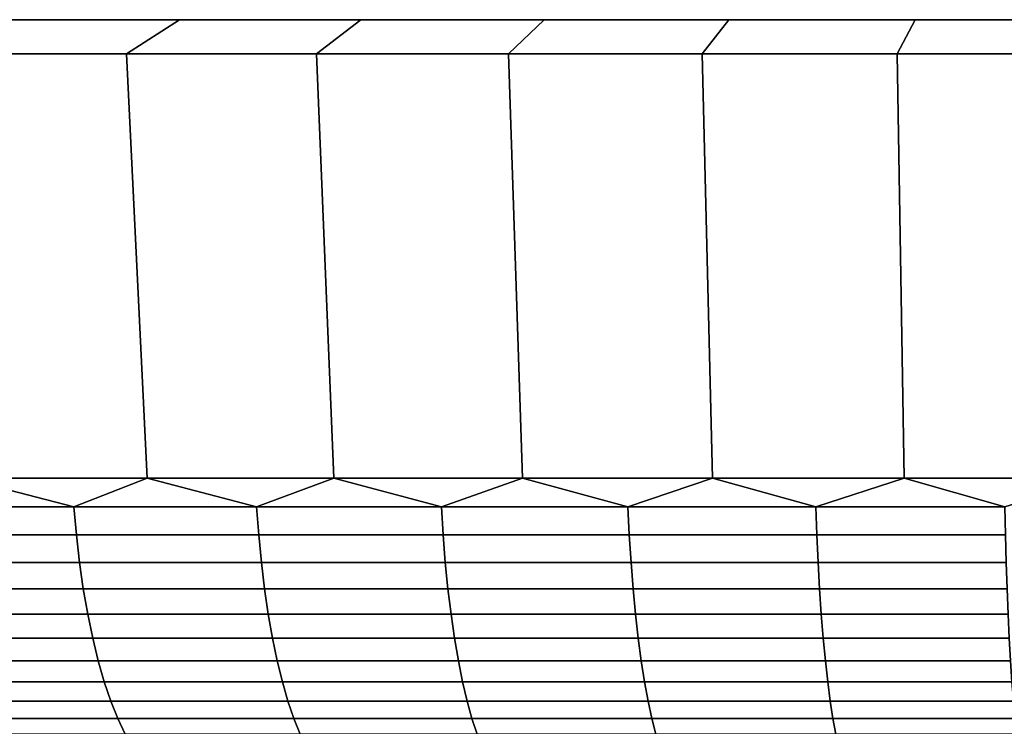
# Model space of a CAD drawing. Header units: metres. Extents: x -109 to 109, y -100 to 58.
# Tile 523 of 642: x -10 to -2, y 52 to 57. Entities that reach past the tile are written whole.
import ezdxf

# ---------------------------------------------------------------- set-up
doc = ezdxf.new("R2010")
doc.units = ezdxf.units.M
doc.layers.add('solid_21_062_100_XXX', color=7, linetype='CONTINUOUS')

msp = doc.modelspace()

# ---------------------------------------------------------------- linework, layer by layer
at = {"layer": 'solid_21_062_100_XXX'}
for points in [[(30.890423, 57.200001, 202.13475), (-30.989697, 57.200001, 203.564957), (-31.022789, 57.200001, 204.997437), (30.989697, 57.200001, 203.564957)], [(-30.989697, 57.200001, 206.429901), (31.022789, 57.200001, 204.997437), (30.989697, 57.200001, 203.564957), (-31.022789, 57.200001, 204.997437)], [(30.725304, 57.200001, 200.711502), (-30.890423, 57.200001, 202.13475), (-30.989697, 57.200001, 203.564957), (30.890423, 57.200001, 202.13475)], [(-30.890423, 57.200001, 207.860107), (30.989697, 57.200001, 206.429901), (31.022789, 57.200001, 204.997437), (-30.989697, 57.200001, 206.429901)], [(30.494612, 57.200001, 199.297256), (-30.725304, 57.200001, 200.711502), (-30.890423, 57.200001, 202.13475), (30.725304, 57.200001, 200.711502)], [(-30.725304, 57.200001, 209.283356), (30.890423, 57.200001, 207.860107), (30.989697, 57.200001, 206.429901), (-30.890423, 57.200001, 207.860107)], [(30.198706, 57.200001, 197.894516), (-30.494612, 57.200001, 199.297256), (-30.725304, 57.200001, 200.711502), (30.494612, 57.200001, 199.297256)], [(-30.494612, 57.200001, 210.697601), (30.725304, 57.200001, 209.283356), (30.890423, 57.200001, 207.860107), (-30.725304, 57.200001, 209.283356)], [(29.838539, 57.200001, 196.507721), (-30.198706, 57.200001, 197.894516), (-30.494612, 57.200001, 199.297256), (30.198706, 57.200001, 197.894516)], [(-30.198706, 57.200001, 212.100342), (30.494612, 57.200001, 210.697601), (30.725304, 57.200001, 209.283356), (-30.494612, 57.200001, 210.697601)], [(29.414648, 57.200001, 195.13884), (-29.838539, 57.200001, 196.507721), (-30.198706, 57.200001, 197.894516), (29.838539, 57.200001, 196.507721)], [(-29.838539, 57.200001, 213.487137), (30.198706, 57.200001, 212.100342), (30.494612, 57.200001, 210.697601), (-30.198706, 57.200001, 212.100342)], [(28.927803, 57.200001, 193.790482), (-29.414648, 57.200001, 195.13884), (-29.838539, 57.200001, 196.507721), (29.414648, 57.200001, 195.13884)], [(-29.414648, 57.200001, 214.856033), (29.838539, 57.200001, 213.487137), (30.198706, 57.200001, 212.100342), (-29.838539, 57.200001, 213.487137)], [(28.379484, 57.200001, 192.466736), (-28.927803, 57.200001, 193.790482), (-29.414648, 57.200001, 195.13884), (28.927803, 57.200001, 193.790482)], [(-28.927803, 57.200001, 216.204376), (29.414648, 57.200001, 214.856033), (29.838539, 57.200001, 213.487137), (-29.414648, 57.200001, 214.856033)], [(27.770525, 57.200001, 191.16951), (-28.379484, 57.200001, 192.466736), (-28.927803, 57.200001, 193.790482), (28.379484, 57.200001, 192.466736)], [(-28.379484, 57.200001, 217.528137), (28.927803, 57.200001, 216.204376), (29.414648, 57.200001, 214.856033), (-28.927803, 57.200001, 216.204376)], [(27.102072, 57.200001, 189.901367), (-27.770525, 57.200001, 191.16951), (-28.379484, 57.200001, 192.466736), (27.770525, 57.200001, 191.16951)], [(-27.770525, 57.200001, 218.825348), (28.379484, 57.200001, 217.528137), (28.927803, 57.200001, 216.204376), (-28.379484, 57.200001, 217.528137)], [(26.376146, 57.200001, 188.666092), (-27.102072, 57.200001, 189.901367), (-27.770525, 57.200001, 191.16951), (27.102072, 57.200001, 189.901367)], [(-27.102072, 57.200001, 220.093491), (27.770525, 57.200001, 218.825348), (28.379484, 57.200001, 217.528137), (-27.770525, 57.200001, 218.825348)], [(25.593798, 57.200001, 187.465439), (-26.376146, 57.200001, 188.666092), (-27.102072, 57.200001, 189.901367), (26.376146, 57.200001, 188.666092)], [(-26.376146, 57.200001, 221.328766), (27.102072, 57.200001, 220.093491), (27.770525, 57.200001, 218.825348), (-27.102072, 57.200001, 220.093491)], [(24.756523, 57.200001, 186.301758), (-25.593798, 57.200001, 187.465439), (-26.376146, 57.200001, 188.666092), (25.593798, 57.200001, 187.465439)], [(-25.593798, 57.200001, 222.529419), (26.376146, 57.200001, 221.328766), (27.102072, 57.200001, 220.093491), (-26.376146, 57.200001, 221.328766)], [(23.866983, 57.200001, 185.178741), (-24.756523, 57.200001, 186.301758), (-25.593798, 57.200001, 187.465439), (24.756523, 57.200001, 186.301758)], [(-24.756523, 57.200001, 223.6931), (25.593798, 57.200001, 222.529419), (26.376146, 57.200001, 221.328766), (-25.593798, 57.200001, 222.529419)], [(22.926212, 57.200001, 184.097626), (-23.866983, 57.200001, 185.178741), (-24.756523, 57.200001, 186.301758), (23.866983, 57.200001, 185.178741)], [(-23.866983, 57.200001, 224.816116), (24.756523, 57.200001, 223.6931), (25.593798, 57.200001, 222.529419), (-24.756523, 57.200001, 223.6931)], [(22.926212, 57.200001, 184.097626), (-22.926212, 57.200001, 184.097626), (-23.866983, 57.200001, 185.178741)], [(-22.926212, 57.200001, 225.897232), (23.866983, 57.200001, 224.816116), (24.756523, 57.200001, 223.6931), (-23.866983, 57.200001, 224.816116)], [(21.936186, 57.200001, 183.060776), (-21.936186, 57.200001, 183.060776), (-22.926212, 57.200001, 184.097626)], [(22.926212, 57.200001, 184.097626), (21.936186, 57.200001, 183.060776), (-22.926212, 57.200001, 184.097626)], [(-22.926212, 57.200001, 225.897232), (22.926212, 57.200001, 225.897232), (23.866983, 57.200001, 224.816116)], [(-22.926212, 57.200001, 225.897232), (-21.936186, 57.200001, 226.934082), (22.926212, 57.200001, 225.897232)], [(20.90008, 57.200001, 182.071457), (-20.90008, 57.200001, 182.071457), (-21.936186, 57.200001, 183.060776)], [(21.936186, 57.200001, 183.060776), (20.90008, 57.200001, 182.071457), (-21.936186, 57.200001, 183.060776)], [(-21.936186, 57.200001, 226.934082), (21.936186, 57.200001, 226.934082), (22.926212, 57.200001, 225.897232)], [(-21.936186, 57.200001, 226.934082), (-20.90008, 57.200001, 227.923401), (21.936186, 57.200001, 226.934082)], [(19.818922, 57.200001, 181.130646), (-19.818922, 57.200001, 181.130646), (-20.90008, 57.200001, 182.071457)], [(20.90008, 57.200001, 182.071457), (19.818922, 57.200001, 181.130646), (-20.90008, 57.200001, 182.071457)], [(-20.90008, 57.200001, 227.923401), (20.90008, 57.200001, 227.923401), (21.936186, 57.200001, 226.934082)], [(-20.90008, 57.200001, 227.923401), (-19.818922, 57.200001, 228.864212), (20.90008, 57.200001, 227.923401)], [(18.695164, 57.200001, 180.240524), (-18.695164, 57.200001, 180.240524), (-19.818922, 57.200001, 181.130646)], [(19.818922, 57.200001, 181.130646), (18.695164, 57.200001, 180.240524), (-19.818922, 57.200001, 181.130646)], [(-19.818922, 57.200001, 228.864212), (19.818922, 57.200001, 228.864212), (20.90008, 57.200001, 227.923401)], [(-19.818922, 57.200001, 228.864212), (-18.695164, 57.200001, 229.754333), (19.818922, 57.200001, 228.864212)], [(17.53229, 57.200001, 179.403824), (-17.53229, 57.200001, 179.403824), (-18.695164, 57.200001, 180.240524)], [(18.695164, 57.200001, 180.240524), (17.53229, 57.200001, 179.403824), (-18.695164, 57.200001, 180.240524)], [(-18.695164, 57.200001, 229.754333), (18.695164, 57.200001, 229.754333), (19.818922, 57.200001, 228.864212)], [(-18.695164, 57.200001, 229.754333), (-17.53229, 57.200001, 230.591034), (18.695164, 57.200001, 229.754333)], [(16.331501, 57.200001, 178.621399), (-16.331501, 57.200001, 178.621399), (-17.53229, 57.200001, 179.403824)], [(17.53229, 57.200001, 179.403824), (16.331501, 57.200001, 178.621399), (-17.53229, 57.200001, 179.403824)], [(-17.53229, 57.200001, 230.591034), (17.53229, 57.200001, 230.591034), (18.695164, 57.200001, 229.754333)], [(-17.53229, 57.200001, 230.591034), (-16.331501, 57.200001, 231.373474), (17.53229, 57.200001, 230.591034)], [(15.095596, 57.200001, 177.895096), (-15.095596, 57.200001, 177.895096), (-16.331501, 57.200001, 178.621399)], [(16.331501, 57.200001, 178.621399), (15.095596, 57.200001, 177.895096), (-16.331501, 57.200001, 178.621399)], [(-16.331501, 57.200001, 231.373474), (16.331501, 57.200001, 231.373474), (17.53229, 57.200001, 230.591034)], [(-16.331501, 57.200001, 231.373474), (-15.095596, 57.200001, 232.099762), (16.331501, 57.200001, 231.373474)], [(13.828218, 57.200001, 177.227051), (-13.828218, 57.200001, 177.227051), (-15.095596, 57.200001, 177.895096)], [(15.095596, 57.200001, 177.895096), (13.828218, 57.200001, 177.227051), (-15.095596, 57.200001, 177.895096)], [(-15.095596, 57.200001, 232.099762), (15.095596, 57.200001, 232.099762), (16.331501, 57.200001, 231.373474)], [(-15.095596, 57.200001, 232.099762), (-13.828218, 57.200001, 232.767807), (15.095596, 57.200001, 232.099762)], [(12.530817, 57.200001, 176.617996), (-12.530817, 57.200001, 176.617996), (-13.828218, 57.200001, 177.227051)], [(13.828218, 57.200001, 177.227051), (12.530817, 57.200001, 176.617996), (-13.828218, 57.200001, 177.227051)], [(-13.828218, 57.200001, 232.767807), (13.828218, 57.200001, 232.767807), (15.095596, 57.200001, 232.099762)], [(-13.828218, 57.200001, 232.767807), (-12.530817, 57.200001, 233.376862), (13.828218, 57.200001, 232.767807)], [(11.20649, 57.200001, 176.069458), (-11.20649, 57.200001, 176.069458), (-12.530817, 57.200001, 176.617996)], [(12.530817, 57.200001, 176.617996), (11.20649, 57.200001, 176.069458), (-12.530817, 57.200001, 176.617996)], [(-12.530817, 57.200001, 233.376862), (12.530817, 57.200001, 233.376862), (13.828218, 57.200001, 232.767807)], [(-12.530817, 57.200001, 233.376862), (-11.20649, 57.200001, 233.925415), (12.530817, 57.200001, 233.376862)], [(9.858953, 57.200001, 175.582901), (-9.858953, 57.200001, 175.582901), (-11.20649, 57.200001, 176.069458)], [(11.20649, 57.200001, 176.069458), (9.858953, 57.200001, 175.582901), (-11.20649, 57.200001, 176.069458)], [(-11.20649, 57.200001, 233.925415), (11.20649, 57.200001, 233.925415), (12.530817, 57.200001, 233.376862)], [(-11.20649, 57.200001, 233.925415), (-9.858953, 57.200001, 234.411957), (11.20649, 57.200001, 233.925415)], [(-8.894098, 56.939529, 173.738113), (-10.328162, 56.939529, 174.18219), (-9.858953, 57.200001, 175.582901), (-8.489802, 57.200001, 175.15892)], [(-10.328162, 56.939529, 235.812668), (-8.894098, 56.939529, 236.256744), (-8.489802, 57.200001, 234.835938), (-9.858953, 57.200001, 234.411957)], [(8.489802, 57.200001, 175.15892), (-8.489802, 57.200001, 175.15892), (-9.858953, 57.200001, 175.582901)], [(9.858953, 57.200001, 175.582901), (8.489802, 57.200001, 175.15892), (-9.858953, 57.200001, 175.582901)], [(-9.858953, 57.200001, 234.411957), (9.858953, 57.200001, 234.411957), (11.20649, 57.200001, 233.925415)], [(-9.858953, 57.200001, 234.411957), (-8.489802, 57.200001, 234.835938), (9.858953, 57.200001, 234.411957)], [(-7.44089, 56.939529, 173.360687), (-8.894098, 56.939529, 173.738113), (-8.489802, 57.200001, 175.15892), (-7.10241, 57.200001, 174.798599)], [(-8.894098, 56.939529, 236.256744), (-7.44089, 56.939529, 236.634171), (-7.10241, 57.200001, 235.196259), (-8.489802, 57.200001, 234.835938)], [(7.10241, 57.200001, 174.798599), (-7.10241, 57.200001, 174.798599), (-8.489802, 57.200001, 175.15892)], [(8.489802, 57.200001, 175.15892), (7.10241, 57.200001, 174.798599), (-8.489802, 57.200001, 175.15892)], [(-8.489802, 57.200001, 234.835938), (8.489802, 57.200001, 234.835938), (9.858953, 57.200001, 234.411957)], [(-8.489802, 57.200001, 234.835938), (-7.10241, 57.200001, 235.196259), (8.489802, 57.200001, 234.835938)], [(-5.97187, 56.939529, 173.050812), (-7.44089, 56.939529, 173.360687), (-7.10241, 57.200001, 174.798599), (-5.700662, 57.200001, 174.502914)], [(-7.44089, 56.939529, 236.634171), (-5.97187, 56.939529, 236.944061), (-5.700662, 57.200001, 235.491959), (-7.10241, 57.200001, 235.196259)], [(5.700662, 57.200001, 174.502914), (-5.700662, 57.200001, 174.502914), (-7.10241, 57.200001, 174.798599)], [(7.10241, 57.200001, 174.798599), (5.700662, 57.200001, 174.502914), (-7.10241, 57.200001, 174.798599)], [(-7.10241, 57.200001, 235.196259), (7.10241, 57.200001, 235.196259), (8.489802, 57.200001, 234.835938)], [(-7.10241, 57.200001, 235.196259), (-5.700662, 57.200001, 235.491959), (7.10241, 57.200001, 235.196259)], [(-4.490026, 56.939529, 172.809082), (-5.97187, 56.939529, 173.050812), (-5.700662, 57.200001, 174.502914), (-4.285993, 57.200001, 174.272141)], [(-5.97187, 56.939529, 236.944061), (-4.490026, 56.939529, 237.185776), (-4.285993, 57.200001, 235.722717), (-5.700662, 57.200001, 235.491959)], [(4.285993, 57.200001, 174.272141), (-4.285993, 57.200001, 174.272141), (-5.700662, 57.200001, 174.502914)], [(5.700662, 57.200001, 174.502914), (4.285993, 57.200001, 174.272141), (-5.700662, 57.200001, 174.502914)], [(-5.700662, 57.200001, 235.491959), (5.700662, 57.200001, 235.491959), (7.10241, 57.200001, 235.196259)], [(-5.700662, 57.200001, 235.491959), (-4.285993, 57.200001, 235.722717), (5.700662, 57.200001, 235.491959)], [(-2.998741, 56.939529, 172.636078), (-4.490026, 56.939529, 172.809082), (-4.285993, 57.200001, 174.272141), (-2.862101, 57.200001, 174.106949)], [(-4.490026, 56.939529, 237.185776), (-2.998741, 56.939529, 237.358795), (-2.862101, 57.200001, 235.887909), (-4.285993, 57.200001, 235.722717)], [(2.862101, 57.200001, 174.106949), (-2.862101, 57.200001, 174.106949), (-4.285993, 57.200001, 174.272141)], [(4.285993, 57.200001, 174.272141), (2.862101, 57.200001, 174.106949), (-4.285993, 57.200001, 174.272141)], [(-4.285993, 57.200001, 235.722717), (4.285993, 57.200001, 235.722717), (5.700662, 57.200001, 235.491959)], [(-4.285993, 57.200001, 235.722717), (-2.862101, 57.200001, 235.887909), (4.285993, 57.200001, 235.722717)], [(-1.500995, 56.939529, 172.532104), (-2.998741, 56.939529, 172.636078), (-2.862101, 57.200001, 174.106949), (-1.433042, 57.200001, 174.007767)], [(-2.998741, 56.939529, 237.358795), (-1.500995, 56.939529, 237.462753), (-1.433042, 57.200001, 235.987106), (-2.862101, 57.200001, 235.887909)], [(1.433042, 57.200001, 174.007767), (-1.433042, 57.200001, 174.007767), (-2.862101, 57.200001, 174.106949)], [(2.862101, 57.200001, 174.106949), (1.433042, 57.200001, 174.007767), (-2.862101, 57.200001, 174.106949)], [(-2.862101, 57.200001, 235.887909), (2.862101, 57.200001, 235.887909), (4.285993, 57.200001, 235.722717)], [(-2.862101, 57.200001, 235.887909), (-1.433042, 57.200001, 235.987106), (2.862101, 57.200001, 235.887909)], [(-8.894098, 56.939529, 236.256744), (-10.328162, 56.939529, 235.812668), (-10.146241, 53.69202, 235.269714), (-8.737334, 53.69202, 235.706009)], [(-10.328162, 56.939529, 174.18219), (-8.894098, 56.939529, 173.738113), (-8.737332, 53.69202, 174.288864), (-10.14624, 53.69202, 174.725143)], [(-7.44089, 56.939529, 236.634171), (-8.894098, 56.939529, 236.256744), (-8.737334, 53.69202, 235.706009), (-7.309782, 53.69202, 236.076752)], [(-8.894098, 56.939529, 173.738113), (-7.44089, 56.939529, 173.360687), (-7.309781, 53.69202, 173.918106), (-8.737332, 53.69202, 174.288864)], [(-5.97187, 56.939529, 236.944061), (-7.44089, 56.939529, 236.634171), (-7.309782, 53.69202, 236.076752), (-5.866632, 53.69202, 236.38118)], [(-7.44089, 56.939529, 173.360687), (-5.97187, 56.939529, 173.050812), (-5.866632, 53.69202, 173.613678), (-7.309781, 53.69202, 173.918106)], [(-4.490026, 56.939529, 237.185776), (-5.97187, 56.939529, 236.944061), (-5.866632, 53.69202, 236.38118), (-4.410966, 53.69202, 236.618637)], [(-5.97187, 56.939529, 173.050812), (-4.490026, 56.939529, 172.809082), (-4.410967, 53.69202, 173.376221), (-5.866632, 53.69202, 173.613678)], [(-2.998741, 56.939529, 237.358795), (-4.490026, 56.939529, 237.185776), (-4.410966, 53.69202, 236.618637), (-2.945888, 53.69202, 236.788605)], [(-4.490026, 56.939529, 172.809082), (-2.998741, 56.939529, 172.636078), (-2.945888, 53.69202, 173.206253), (-4.410967, 53.69202, 173.376221)], [(-1.500995, 56.939529, 237.462753), (-2.998741, 56.939529, 237.358795), (-2.945888, 53.69202, 236.788605), (-1.47452, 53.69202, 236.890747)], [(-2.998741, 56.939529, 172.636078), (-1.500995, 56.939529, 172.532104), (-1.474518, 53.69202, 173.104126), (-2.945888, 53.69202, 173.206253)], [(-9.297654, 53.474117, 235.491425), (-10.146241, 53.69202, 235.269714), (-10.675941, 53.474117, 235.036652)], [(-10.675941, 53.474117, 174.958206), (-10.14624, 53.69202, 174.725143), (-9.297654, 53.474117, 174.503433)], [(-9.297654, 53.474117, 235.491425), (-8.737334, 53.69202, 235.706009), (-10.146241, 53.69202, 235.269714)], [(-9.297654, 53.474117, 174.503433), (-10.14624, 53.69202, 174.725143), (-8.737332, 53.69202, 174.288864)], [(-7.900096, 53.474117, 235.883011), (-8.737334, 53.69202, 235.706009), (-9.297654, 53.474117, 235.491425)], [(-9.297654, 53.474117, 174.503433), (-8.737332, 53.69202, 174.288864), (-7.900096, 53.474117, 174.111862)], [(-7.900096, 53.474117, 235.883011), (-7.309782, 53.69202, 236.076752), (-8.737334, 53.69202, 235.706009)], [(-7.900096, 53.474117, 174.111862), (-8.737332, 53.69202, 174.288864), (-7.309781, 53.69202, 173.918106)], [(-6.486165, 53.474117, 236.210571), (-7.309782, 53.69202, 236.076752), (-7.900096, 53.474117, 235.883011)], [(-7.900096, 53.474117, 174.111862), (-7.309781, 53.69202, 173.918106), (-6.486165, 53.474117, 173.784286)], [(-6.486165, 53.474117, 236.210571), (-5.866632, 53.69202, 236.38118), (-7.309782, 53.69202, 236.076752)], [(-6.486165, 53.474117, 173.784286), (-7.309781, 53.69202, 173.918106), (-5.866632, 53.69202, 173.613678)], [(-5.058789, 53.474117, 236.473434), (-5.866632, 53.69202, 236.38118), (-6.486165, 53.474117, 236.210571)], [(-6.486165, 53.474117, 173.784286), (-5.866632, 53.69202, 173.613678), (-5.058789, 53.474117, 173.521423)], [(-5.058789, 53.474117, 236.473434), (-4.410966, 53.69202, 236.618637), (-5.866632, 53.69202, 236.38118)], [(-5.058789, 53.474117, 173.521423), (-5.866632, 53.69202, 173.613678), (-4.410967, 53.69202, 173.376221)], [(-3.620929, 53.474117, 236.671066), (-4.410966, 53.69202, 236.618637), (-5.058789, 53.474117, 236.473434)], [(-5.058789, 53.474117, 173.521423), (-4.410967, 53.69202, 173.376221), (-3.620929, 53.474117, 173.323792)], [(-3.620929, 53.474117, 173.323792), (-4.410967, 53.69202, 173.376221), (-2.945888, 53.69202, 173.206253)], [(-3.620929, 53.474117, 236.671066), (-2.945888, 53.69202, 236.788605), (-4.410966, 53.69202, 236.618637)], [(-2.175564, 53.474117, 236.803055), (-2.945888, 53.69202, 236.788605), (-3.620929, 53.474117, 236.671066)], [(-3.620929, 53.474117, 173.323792), (-2.945888, 53.69202, 173.206253), (-2.175564, 53.474117, 173.191818)], [(-2.175564, 53.474117, 236.803055), (-1.47452, 53.69202, 236.890747), (-2.945888, 53.69202, 236.788605)], [(-2.175564, 53.474117, 173.191818), (-2.945888, 53.69202, 173.206253), (-1.474518, 53.69202, 173.104126)], [(-9.297654, 53.474117, 235.491425), (-10.675941, 53.474117, 235.036652), (-10.653999, 53.258121, 234.974915), (-9.278545, 53.258121, 235.428757)], [(-10.675941, 53.474117, 174.958206), (-9.297654, 53.474117, 174.503433), (-9.278545, 53.258121, 174.566101), (-10.653999, 53.258121, 175.019943)], [(-7.900096, 53.474117, 235.883011), (-9.297654, 53.474117, 235.491425), (-9.278545, 53.258121, 235.428757), (-7.88386, 53.258121, 235.819534)], [(-9.297654, 53.474117, 174.503433), (-7.900096, 53.474117, 174.111862), (-7.88386, 53.258121, 174.175339), (-9.278545, 53.258121, 174.566101)], [(-6.486165, 53.474117, 236.210571), (-7.900096, 53.474117, 235.883011), (-7.88386, 53.258121, 235.819534), (-6.472834, 53.258121, 236.146423)], [(-7.900096, 53.474117, 174.111862), (-6.486165, 53.474117, 173.784286), (-6.472834, 53.258121, 173.84845), (-7.88386, 53.258121, 174.175339)], [(-5.058789, 53.474117, 236.473434), (-6.486165, 53.474117, 236.210571), (-6.472834, 53.258121, 236.146423), (-5.048393, 53.258121, 236.408752)], [(-6.486165, 53.474117, 173.784286), (-5.058789, 53.474117, 173.521423), (-5.048393, 53.258121, 173.586121), (-6.472834, 53.258121, 173.84845)], [(-3.620929, 53.474117, 236.671066), (-5.058789, 53.474117, 236.473434), (-5.048393, 53.258121, 236.408752), (-3.613487, 53.258121, 236.605972)], [(-5.058789, 53.474117, 173.521423), (-3.620929, 53.474117, 173.323792), (-3.613487, 53.258121, 173.388885), (-5.048393, 53.258121, 173.586121)], [(-2.175564, 53.474117, 236.803055), (-3.620929, 53.474117, 236.671066), (-3.613487, 53.258121, 236.605972), (-2.171093, 53.258121, 236.737686)], [(-3.620929, 53.474117, 173.323792), (-2.175564, 53.474117, 173.191818), (-2.171093, 53.258121, 173.257187), (-3.613487, 53.258121, 173.388885)], [(-9.278545, 53.258121, 235.428757), (-10.653999, 53.258121, 234.974915), (-10.626303, 53.048103, 234.896988), (-9.254425, 53.048103, 235.349655)], [(-10.653999, 53.258121, 175.019943), (-9.278545, 53.258121, 174.566101), (-9.254425, 53.048103, 174.645218), (-10.626303, 53.048103, 175.097885)], [(-7.88386, 53.258121, 235.819534), (-9.278545, 53.258121, 235.428757), (-9.254425, 53.048103, 235.349655), (-7.863365, 53.048103, 235.73941)], [(-9.278545, 53.258121, 174.566101), (-7.88386, 53.258121, 174.175339), (-7.863365, 53.048103, 174.255463), (-9.254425, 53.048103, 174.645218)], [(-6.472834, 53.258121, 236.146423), (-7.88386, 53.258121, 235.819534), (-7.863365, 53.048103, 235.73941), (-6.456007, 53.048103, 236.065445)], [(-7.88386, 53.258121, 174.175339), (-6.472834, 53.258121, 173.84845), (-6.456007, 53.048103, 173.929413), (-7.863365, 53.048103, 174.255463)], [(-5.048393, 53.258121, 236.408752), (-6.472834, 53.258121, 236.146423), (-6.456007, 53.048103, 236.065445), (-5.035269, 53.048103, 236.327087)], [(-6.472834, 53.258121, 173.84845), (-5.048393, 53.258121, 173.586121), (-5.035269, 53.048103, 173.66777), (-6.456007, 53.048103, 173.929413)], [(-3.613487, 53.258121, 236.605972), (-5.048393, 53.258121, 236.408752), (-5.035269, 53.048103, 236.327087), (-3.604094, 53.048103, 236.523804)], [(-5.048393, 53.258121, 173.586121), (-3.613487, 53.258121, 173.388885), (-3.604094, 53.048103, 173.471054), (-5.035269, 53.048103, 173.66777)], [(-2.171093, 53.258121, 236.737686), (-3.613487, 53.258121, 236.605972), (-3.604094, 53.048103, 236.523804), (-2.165449, 53.048103, 236.655167)], [(-3.613487, 53.258121, 173.388885), (-2.171093, 53.258121, 173.257187), (-2.165449, 53.048103, 173.339691), (-3.604094, 53.048103, 173.471054)], [(-9.254425, 53.048103, 235.349655), (-10.626303, 53.048103, 234.896988), (-10.593032, 52.845428, 234.80336), (-9.225449, 52.845428, 235.254608)], [(-10.626303, 53.048103, 175.097885), (-9.254425, 53.048103, 174.645218), (-9.225449, 52.845428, 174.74025), (-10.593032, 52.845428, 175.191498)], [(-7.863365, 53.048103, 235.73941), (-9.254425, 53.048103, 235.349655), (-9.225449, 52.845428, 235.254608), (-7.838745, 52.845428, 235.643158)], [(-9.254425, 53.048103, 174.645218), (-7.863365, 53.048103, 174.255463), (-7.838745, 52.845428, 174.351715), (-9.225449, 52.845428, 174.74025)], [(-6.456007, 53.048103, 236.065445), (-7.863365, 53.048103, 235.73941), (-7.838745, 52.845428, 235.643158), (-6.435793, 52.845428, 235.96817)], [(-7.863365, 53.048103, 174.255463), (-6.456007, 53.048103, 173.929413), (-6.435793, 52.845428, 174.026688), (-7.838745, 52.845428, 174.351715)], [(-5.035269, 53.048103, 236.327087), (-6.456007, 53.048103, 236.065445), (-6.435793, 52.845428, 235.96817), (-5.019503, 52.845428, 236.229004)], [(-6.456007, 53.048103, 173.929413), (-5.035269, 53.048103, 173.66777), (-5.019503, 52.845428, 173.765869), (-6.435793, 52.845428, 174.026688)], [(-3.604094, 53.048103, 236.523804), (-5.035269, 53.048103, 236.327087), (-5.019503, 52.845428, 236.229004), (-3.592809, 52.845428, 236.425095)], [(-5.035269, 53.048103, 173.66777), (-3.604094, 53.048103, 173.471054), (-3.592809, 52.845428, 173.569763), (-5.019503, 52.845428, 173.765869)], [(-2.165449, 53.048103, 236.655167), (-3.604094, 53.048103, 236.523804), (-3.592809, 52.845428, 236.425095), (-2.158669, 52.845428, 236.556046)], [(-3.604094, 53.048103, 173.471054), (-2.165449, 53.048103, 173.339691), (-2.158669, 52.845428, 173.438812), (-3.592809, 52.845428, 173.569763)], [(-9.225449, 52.845428, 235.254608), (-10.593032, 52.845428, 234.80336), (-10.554402, 52.651421, 234.694672), (-9.191807, 52.651421, 235.144272)], [(-10.593032, 52.845428, 175.191498), (-9.225449, 52.845428, 174.74025), (-9.191807, 52.651421, 174.850586), (-10.554402, 52.651421, 175.300186)], [(-7.838745, 52.845428, 235.643158), (-9.225449, 52.845428, 235.254608), (-9.191807, 52.651421, 235.144272), (-7.810159, 52.651421, 235.531403)], [(-9.225449, 52.845428, 174.74025), (-7.838745, 52.845428, 174.351715), (-7.810159, 52.651421, 174.46347), (-9.191807, 52.651421, 174.850586)], [(-6.435793, 52.845428, 235.96817), (-7.838745, 52.845428, 235.643158), (-7.810159, 52.651421, 235.531403), (-6.412324, 52.651421, 235.855225)], [(-7.838745, 52.845428, 174.351715), (-6.435793, 52.845428, 174.026688), (-6.412324, 52.651421, 174.139633), (-7.810159, 52.651421, 174.46347)], [(-5.019503, 52.845428, 236.229004), (-6.435793, 52.845428, 235.96817), (-6.412324, 52.651421, 235.855225), (-5.001199, 52.651421, 236.115097)], [(-6.435793, 52.845428, 174.026688), (-5.019503, 52.845428, 173.765869), (-5.001199, 52.651421, 173.879761), (-6.412324, 52.651421, 174.139633)], [(-3.592809, 52.845428, 236.425095), (-5.019503, 52.845428, 236.229004), (-5.001199, 52.651421, 236.115097), (-3.579707, 52.651421, 236.310486)], [(-5.019503, 52.845428, 173.765869), (-3.592809, 52.845428, 173.569763), (-3.579707, 52.651421, 173.684372), (-5.001199, 52.651421, 173.879761)], [(-2.158669, 52.845428, 236.556046), (-3.592809, 52.845428, 236.425095), (-3.579707, 52.651421, 236.310486), (-2.150796, 52.651421, 236.440964)], [(-3.592809, 52.845428, 173.569763), (-2.158669, 52.845428, 173.438812), (-2.150796, 52.651421, 173.553894), (-3.579707, 52.651421, 173.684372)], [(-9.191807, 52.651421, 235.144272), (-10.554402, 52.651421, 234.694672), (-10.510665, 52.467327, 234.571609), (-9.153715, 52.467327, 235.019348)], [(-10.554402, 52.651421, 175.300186), (-9.191807, 52.651421, 174.850586), (-9.153715, 52.467327, 174.97551), (-10.510665, 52.467327, 175.423248)], [(-7.810159, 52.651421, 235.531403), (-9.191807, 52.651421, 235.144272), (-9.153715, 52.467327, 235.019348), (-7.777794, 52.467327, 235.404861)], [(-9.191807, 52.651421, 174.850586), (-7.810159, 52.651421, 174.46347), (-7.777794, 52.467327, 174.589996), (-9.153715, 52.467327, 174.97551)], [(-6.412324, 52.651421, 235.855225), (-7.810159, 52.651421, 235.531403), (-7.777794, 52.467327, 235.404861), (-6.385751, 52.467327, 235.727356)], [(-7.810159, 52.651421, 174.46347), (-6.412324, 52.651421, 174.139633), (-6.385751, 52.467327, 174.267502), (-7.777794, 52.467327, 174.589996)], [(-5.001199, 52.651421, 236.115097), (-6.412324, 52.651421, 235.855225), (-6.385751, 52.467327, 235.727356), (-4.980474, 52.467327, 235.98616)], [(-6.412324, 52.651421, 174.139633), (-5.001199, 52.651421, 173.879761), (-4.980474, 52.467327, 174.008713), (-6.385751, 52.467327, 174.267502)], [(-3.579707, 52.651421, 236.310486), (-5.001199, 52.651421, 236.115097), (-4.980474, 52.467327, 235.98616), (-3.564873, 52.467327, 236.180725)], [(-5.001199, 52.651421, 173.879761), (-3.579707, 52.651421, 173.684372), (-3.564873, 52.467327, 173.814133), (-4.980474, 52.467327, 174.008713)], [(-2.150796, 52.651421, 236.440964), (-3.579707, 52.651421, 236.310486), (-3.564873, 52.467327, 236.180725), (-2.141884, 52.467327, 236.310654)], [(-3.579707, 52.651421, 173.684372), (-2.150796, 52.651421, 173.553894), (-2.141884, 52.467327, 173.684204), (-3.564873, 52.467327, 173.814133)], [(-9.153715, 52.467327, 235.019348), (-10.510665, 52.467327, 234.571609), (-10.462104, 52.294357, 234.434967), (-9.111424, 52.294357, 234.880646)], [(-10.510665, 52.467327, 175.423248), (-9.153715, 52.467327, 174.97551), (-9.111424, 52.294357, 175.114227), (-10.462104, 52.294357, 175.559891)], [(-7.777794, 52.467327, 235.404861), (-9.153715, 52.467327, 235.019348), (-9.111424, 52.294357, 234.880646), (-7.741859, 52.294357, 235.264374)], [(-9.153715, 52.467327, 174.97551), (-7.777794, 52.467327, 174.589996), (-7.741859, 52.294357, 174.730484), (-9.111424, 52.294357, 175.114227)], [(-6.385751, 52.467327, 235.727356), (-7.777794, 52.467327, 235.404861), (-7.741859, 52.294357, 235.264374), (-6.356248, 52.294357, 235.585373)], [(-7.777794, 52.467327, 174.589996), (-6.385751, 52.467327, 174.267502), (-6.356248, 52.294357, 174.409485), (-7.741859, 52.294357, 174.730484)], [(-4.980474, 52.467327, 235.98616), (-6.385751, 52.467327, 235.727356), (-6.356248, 52.294357, 235.585373), (-4.957463, 52.294357, 235.842987)], [(-6.385751, 52.467327, 174.267502), (-4.980474, 52.467327, 174.008713), (-4.957463, 52.294357, 174.151886), (-6.356248, 52.294357, 174.409485)], [(-3.564873, 52.467327, 236.180725), (-4.980474, 52.467327, 235.98616), (-4.957463, 52.294357, 235.842987), (-3.548403, 52.294357, 236.036652)], [(-4.980474, 52.467327, 174.008713), (-3.564873, 52.467327, 173.814133), (-3.548403, 52.294357, 173.958206), (-4.957463, 52.294357, 174.151886)], [(-2.141884, 52.467327, 236.310654), (-3.564873, 52.467327, 236.180725), (-3.548403, 52.294357, 236.036652), (-2.131988, 52.294357, 236.165985)], [(-3.564873, 52.467327, 173.814133), (-2.141884, 52.467327, 173.684204), (-2.131988, 52.294357, 173.828873), (-3.548403, 52.294357, 173.958206)], [(-9.111424, 52.294357, 234.880646), (-10.462104, 52.294357, 234.434967), (-10.409036, 52.133629, 234.285645), (-9.065207, 52.133629, 234.729065)], [(-10.462104, 52.294357, 175.559891), (-9.111424, 52.294357, 175.114227), (-9.065207, 52.133629, 175.265808), (-10.409036, 52.133629, 175.709213)], [(-7.741859, 52.294357, 235.264374), (-9.111424, 52.294357, 234.880646), (-9.065207, 52.133629, 234.729065), (-7.702589, 52.133629, 235.110855)], [(-9.111424, 52.294357, 175.114227), (-7.741859, 52.294357, 174.730484), (-7.702589, 52.133629, 174.884018), (-9.065207, 52.133629, 175.265808)], [(-6.356248, 52.294357, 235.585373), (-7.741859, 52.294357, 235.264374), (-7.702589, 52.133629, 235.110855), (-6.324007, 52.133629, 235.430222)], [(-7.741859, 52.294357, 174.730484), (-6.356248, 52.294357, 174.409485), (-6.324007, 52.133629, 174.564636), (-7.702589, 52.133629, 174.884018)], [(-4.957463, 52.294357, 235.842987), (-6.356248, 52.294357, 235.585373), (-6.324007, 52.133629, 235.430222), (-4.932316, 52.133629, 235.686523)], [(-6.356248, 52.294357, 174.409485), (-4.957463, 52.294357, 174.151886), (-4.932316, 52.133629, 174.30835), (-6.324007, 52.133629, 174.564636)], [(-3.548403, 52.294357, 236.036652), (-4.957463, 52.294357, 235.842987), (-4.932316, 52.133629, 235.686523), (-3.530404, 52.133629, 235.879211)], [(-4.957463, 52.294357, 174.151886), (-3.548403, 52.294357, 173.958206), (-3.530404, 52.133629, 174.115662), (-4.932316, 52.133629, 174.30835)], [(-2.131988, 52.294357, 236.165985), (-3.548403, 52.294357, 236.036652), (-3.530404, 52.133629, 235.879211), (-2.121173, 52.133629, 236.007889)], [(-3.548403, 52.294357, 173.958206), (-2.131988, 52.294357, 173.828873), (-2.121173, 52.133629, 173.986969), (-3.530404, 52.133629, 174.115662)], [(-9.065207, 52.133629, 234.729065), (-10.409036, 52.133629, 234.285645), (-10.351804, 51.986183, 234.124619), (-9.015364, 51.986183, 234.565582)], [(-10.409036, 52.133629, 175.709213), (-9.065207, 52.133629, 175.265808), (-9.015364, 51.986183, 175.429276), (-10.351804, 51.986183, 175.870255)], [(-7.702589, 52.133629, 235.110855), (-9.065207, 52.133629, 234.729065), (-9.015364, 51.986183, 234.565582), (-7.660238, 51.986183, 234.945282)], [(-9.065207, 52.133629, 175.265808), (-7.702589, 52.133629, 174.884018), (-7.660238, 51.986183, 175.049591), (-9.015364, 51.986183, 175.429276)], [(-6.324007, 52.133629, 235.430222), (-7.702589, 52.133629, 235.110855), (-7.660238, 51.986183, 234.945282), (-6.289235, 51.986183, 235.262894)], [(-7.702589, 52.133629, 174.884018), (-6.324007, 52.133629, 174.564636), (-6.289235, 51.986183, 174.731964), (-7.660238, 51.986183, 175.049591)], [(-4.932316, 52.133629, 235.686523), (-6.324007, 52.133629, 235.430222), (-6.289235, 51.986183, 235.262894), (-4.905197, 51.986183, 235.517776)], [(-6.324007, 52.133629, 174.564636), (-4.932316, 52.133629, 174.30835), (-4.905197, 51.986183, 174.477081), (-6.289235, 51.986183, 174.731964)], [(-3.530404, 52.133629, 235.879211), (-4.932316, 52.133629, 235.686523), (-4.905197, 51.986183, 235.517776), (-3.510992, 51.986183, 235.709412)], [(-4.932316, 52.133629, 174.30835), (-3.530404, 52.133629, 174.115662), (-3.510992, 51.986183, 174.285446), (-4.905197, 51.986183, 174.477081)], [(-2.121173, 52.133629, 236.007889), (-3.530404, 52.133629, 235.879211), (-3.510992, 51.986183, 235.709412), (-2.10951, 51.986183, 235.837387)], [(-3.530404, 52.133629, 174.115662), (-2.121173, 52.133629, 173.986969), (-2.10951, 51.986183, 174.157486), (-3.510992, 51.986183, 174.285446)], [(-9.015364, 51.986183, 234.565582), (-10.351804, 51.986183, 234.124619), (-10.290781, 51.852985, 233.952911), (-8.962219, 51.852985, 234.391281)], [(-10.351804, 51.986183, 175.870255), (-9.015364, 51.986183, 175.429276), (-8.962219, 51.852985, 175.603577), (-10.290781, 51.852985, 176.041946)], [(-7.660238, 51.986183, 234.945282), (-9.015364, 51.986183, 234.565582), (-8.962219, 51.852985, 234.391281), (-7.615082, 51.852985, 234.768738)], [(-9.015364, 51.986183, 175.429276), (-7.660238, 51.986183, 175.049591), (-7.615082, 51.852985, 175.22612), (-8.962219, 51.852985, 175.603577)], [(-6.289235, 51.986183, 235.262894), (-7.660238, 51.986183, 234.945282), (-7.615082, 51.852985, 234.768738), (-6.252161, 51.852985, 235.084488)], [(-7.660238, 51.986183, 175.049591), (-6.289235, 51.986183, 174.731964), (-6.252161, 51.852985, 174.910385), (-7.615082, 51.852985, 175.22612)], [(-4.905197, 51.986183, 235.517776), (-6.289235, 51.986183, 235.262894), (-6.252161, 51.852985, 235.084488), (-4.876282, 51.852985, 235.33786)], [(-6.289235, 51.986183, 174.731964), (-4.905197, 51.986183, 174.477081), (-4.876282, 51.852985, 174.656998), (-6.252161, 51.852985, 174.910385)], [(-3.510992, 51.986183, 235.709412), (-4.905197, 51.986183, 235.517776), (-4.876282, 51.852985, 235.33786), (-3.490295, 51.852985, 235.528366)], [(-4.905197, 51.986183, 174.477081), (-3.510992, 51.986183, 174.285446), (-3.490295, 51.852985, 174.466492), (-4.876282, 51.852985, 174.656998)], [(-2.10951, 51.986183, 235.837387), (-3.510992, 51.986183, 235.709412), (-3.490295, 51.852985, 235.528366), (-2.097075, 51.852985, 235.655579)], [(-3.510992, 51.986183, 174.285446), (-2.10951, 51.986183, 174.157486), (-2.097075, 51.852985, 174.339279), (-3.490295, 51.852985, 174.466492)], [(-8.962219, 51.852985, 234.391281), (-10.290781, 51.852985, 233.952911), (-10.226363, 51.734898, 233.771652), (-8.906117, 51.734898, 234.207291)], [(-10.290781, 51.852985, 176.041946), (-8.962219, 51.852985, 175.603577), (-8.906117, 51.734898, 175.787567), (-10.226363, 51.734898, 176.223206)], [(-7.615082, 51.852985, 234.768738), (-8.962219, 51.852985, 234.391281), (-8.906117, 51.734898, 234.207291), (-7.567413, 51.734898, 234.582382)], [(-8.962219, 51.852985, 175.603577), (-7.615082, 51.852985, 175.22612), (-7.567413, 51.734898, 175.412491), (-8.906117, 51.734898, 175.787567)], [(-6.252161, 51.852985, 235.084488), (-7.615082, 51.852985, 234.768738), (-7.567413, 51.734898, 234.582382), (-6.213024, 51.734898, 234.896149)], [(-7.615082, 51.852985, 175.22612), (-6.252161, 51.852985, 174.910385), (-6.213024, 51.734898, 175.098724), (-7.567413, 51.734898, 175.412491)], [(-4.876282, 51.852985, 235.33786), (-6.252161, 51.852985, 235.084488), (-6.213024, 51.734898, 234.896149), (-4.845757, 51.734898, 235.147949)], [(-6.252161, 51.852985, 174.910385), (-4.876282, 51.852985, 174.656998), (-4.845757, 51.734898, 174.846924), (-6.213024, 51.734898, 175.098724)], [(-3.490295, 51.852985, 235.528366), (-4.876282, 51.852985, 235.33786), (-4.845757, 51.734898, 235.147949), (-3.468447, 51.734898, 235.33725)], [(-4.876282, 51.852985, 174.656998), (-3.490295, 51.852985, 174.466492), (-3.468447, 51.734898, 174.657608), (-4.845757, 51.734898, 174.846924)], [(-2.097075, 51.852985, 235.655579), (-3.490295, 51.852985, 235.528366), (-3.468447, 51.734898, 235.33725), (-2.083948, 51.734898, 235.463669)], [(-3.490295, 51.852985, 174.466492), (-2.097075, 51.852985, 174.339279), (-2.083948, 51.734898, 174.531189), (-3.468447, 51.734898, 174.657608)]]:
    msp.add_3dface(points, dxfattribs=at)

doc.saveas('drawing.dxf')
